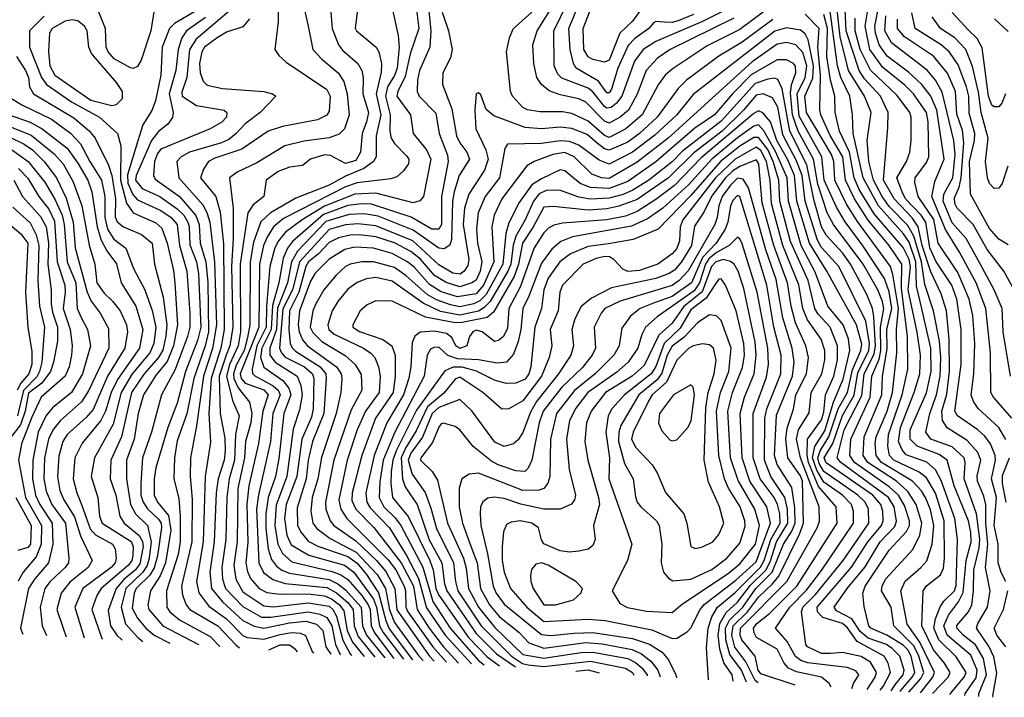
# Model space of a CAD drawing. Extents: x 501367 to 657802, y 482273 to 547541.
# Tile 259 of 656: x 593340 to 597558, y 483319 to 486223. Entities that reach past the tile are written whole.
import ezdxf

# ---------------------------------------------------------------- set-up
doc = ezdxf.new("R2010")
doc.units = 0

msp = doc.modelspace()

# ---------------------------------------------------------------- linework, layer by layer
at = {"layer": '0CON20XD'}
for points in [[(596226.8, 486245), (596161, 486219), (596135, 486211.8), (596102.2, 486212.2), (596065, 486215.4), (596055, 486210), (596034.7, 486185), (595975, 486142.2), (595947.2, 486112.8), (595901.8, 486015), (595875, 485925.5), (595865, 485909.1), (595855, 485909.7), (595819.8, 485959.8), (595723.8, 486015), (595712.1, 486035), (595697.7, 486095), (595692, 486185), (595803.8, 486455)], [(596025, 486300.2), (595965, 486216.2), (595911.6, 486165), (595865, 486049.8), (595845, 486040.9), (595795, 486052.4), (595775, 486063.7), (595756.2, 486095), (595753.8, 486185), (595858.1, 486455)], [(597590, 484515), (597511.6, 484605), (597501.2, 484625), (597498.8, 484795), (597479.5, 484985), (597437.3, 485095), (597366.9, 485226.9), (597306.3, 485323.7), (597248.4, 485465), (597260.2, 485529.8), (597301, 485625), (597268.7, 485835), (597243.6, 485895), (597204.9, 485944.9), (597148.5, 485998.5), (597056.2, 486066.2), (597022.1, 486115), (597005.9, 486165), (597003.5, 486195), (597040.2, 486385)], [(594447.4, 486355), (594446.6, 486213.4), (594433.3, 486095), (594449.2, 486069.2), (594481.3, 486041.3), (594655, 485923.3), (594669.2, 485895), (594665, 485831.2), (594655, 485813.3), (594615, 485793.3), (594465, 485765.9), (594404.3, 485745.7), (594291.4, 485668.6), (594175, 485629.5), (594148.5, 485615), (594127.5, 485582.5), (594114.2, 485545), (594179.8, 485465), (594198.3, 485398.3), (594212.2, 485262.2), (594216, 484895), (594200.9, 484815), (594160.5, 484685), (594149.3, 484535), (594157.3, 484412.7), (594134.3, 484265.7), (594125.1, 483985), (594097.8, 483815), (594106.7, 483766.7), (594149.4, 483709.4), (594225, 483654.9), (594295, 483583.9), (594314.9, 483574.9), (594385, 483568.2), (594455, 483588.7), (594505, 483596.1), (594543.2, 483593.2), (594564, 483584), (594592.3, 483515), (594600, 483509)], [(597389.7, 483326.4), (597390.2, 483335), (597437.9, 483402.1), (597442.7, 483435), (597415, 483499.6), (597351.8, 483551.8), (597313.8, 483585), (597299.3, 483625), (597319.3, 483670.7), (597362.4, 483727.6), (597381.9, 483768.1), (597394.5, 483905), (597416.7, 483985), (597414.6, 484025), (597405.1, 484075), (597343.7, 484225), (597313.5, 484335), (597279.9, 484359.9), (597185, 484396), (597155.4, 484425.4), (597155.5, 484465), (597225, 484623.3), (597245.5, 484715), (597243.4, 484815), (597198.2, 485015), (597181.8, 485081.8), (597179.8, 485185), (597150, 485270), (597127.1, 485305), (597019.2, 485425), (596953.1, 485545), (596911, 485735), (596908.3, 485815), (596896.4, 485895), (596857.9, 485975), (596843.3, 486025), (596800.2, 486345)], [(593916.2, 486265), (593901.9, 486175), (593860.5, 486049.5), (593845, 486023.1), (593825.4, 486014.6), (593815, 486017.1), (593745, 486055.7), (593719.3, 486085), (593710.8, 486105), (593706.9, 486185), (593674.5, 486265)], [(594095, 486261.2), (594003.2, 486206.8), (593981.1, 486185), (593949.8, 486105), (593944.8, 485985), (593921.6, 485875), (593906.4, 485833.6), (593866.8, 485773.2), (593845.6, 485704.4), (593801.7, 485558.3), (593802.9, 485522.9), (593823.9, 485473.9), (593845, 485450.5), (593945, 485404.9), (593988.4, 485375), (594013.8, 485345), (594023.9, 485255), (594056.2, 485145), (594068.1, 484965), (594068.2, 484905), (594058.5, 484865), (594005.5, 484724.5), (593947.2, 484615), (593904.8, 484455), (593865.5, 484345), (593858.5, 484235), (593858.7, 484185), (593868.4, 484155), (593887.4, 484127.4), (593935, 484082.6), (593945.5, 484065), (593947.5, 484047.4), (593930.7, 483925), (593916.1, 483873.9), (593897.7, 483842.3), (593839.3, 483785), (593829.9, 483765), (593821.5, 483701.5), (593845, 483658), (593880.4, 483615), (593915.3, 483585.3), (593983.5, 483550.9)], [(594255.1, 486274.9), (594095, 486140.3), (594067.2, 486095), (594055.9, 485975), (594035, 485912), (594036, 485895), (594096.9, 485855), (594215, 485835.7), (594227.1, 485825), (594225, 485805.7), (594205, 485784.6), (594155, 485755.4), (593945, 485668.1), (593930.6, 485649.4), (593917.6, 485615), (593913.3, 485555), (593919.7, 485539.7), (594025, 485465.2), (594094.4, 485384.4), (594109.2, 485345), (594113.4, 485265), (594136.8, 485185), (594146.3, 485096.3), (594148.3, 484885), (594134.9, 484825), (594085.1, 484685.1), (594055.9, 484534.1), (594015, 484417.8), (594003, 484345), (593999.5, 484255), (594021.4, 484171.4), (594027.6, 484095), (594027.6, 483985), (594018.5, 483931.5), (593968.9, 483775), (593970, 483705), (593983.1, 483685), (594025, 483650.5), (594155, 483579.6), (594197.4, 483537)], [(594560.3, 486265), (594575.3, 486195), (594595.9, 486095), (594633.5, 486053.5), (594704.8, 485994.8), (594728.4, 485958.4), (594742.3, 485905), (594751.1, 485815), (594730.7, 485755), (594708.1, 485731.9), (594665, 485716.9), (594556.8, 485703.2), (594475, 485683.2), (594355, 485610), (594270.8, 485569.2), (594237.9, 485545), (594254.3, 485415), (594254.9, 485285), (594247.3, 485165), (594252.2, 484905), (594239.7, 484825), (594224.9, 484785.1), (594194.4, 484695), (594198.3, 484535), (594219.2, 484429.2), (594220.5, 484375), (594216.1, 484335), (594189.5, 484255), (594181.7, 484195), (594173.2, 483985), (594153.6, 483855), (594161.5, 483785), (594208, 483728), (594295, 483647.6), (594344.1, 483624.1), (594385, 483614.7), (594495, 483638.1), (594565, 483645.7), (594611.8, 483631.8), (594638.3, 483605), (594650.6, 483535), (594672.5, 483504)], [(594671.2, 486271.2), (594678, 486185), (594705.2, 486115.2), (594722.7, 486092.7), (594788.1, 486035), (594805.2, 486005), (594811.2, 485975), (594810.5, 485905), (594834.8, 485825), (594825, 485785.5), (594806.5, 485735), (594799.2, 485655), (594780.1, 485619.9), (594735, 485607.3), (594671.8, 485641.8), (594645, 485644.4), (594585.7, 485625), (594551.9, 485598.1), (594495, 485591.7), (594446.9, 485573.1), (594396, 485535), (594386.2, 485465), (594340, 485430), (594316.7, 485395), (594284.9, 485175), (594285.8, 484885), (594276, 484825), (594238.4, 484745), (594225.7, 484695), (594250.8, 484590.8), (594279.6, 484525), (594264.2, 484445.8), (594260, 484335), (594236.6, 484255), (594226.5, 484175), (594223.4, 483995), (594205.4, 483875), (594208.6, 483825), (594222.1, 483785), (594295, 483708.2), (594375, 483663), (594415, 483662.1), (594575, 483685.3), (594625, 483675.9), (594655, 483661.4), (594677.7, 483625), (594692.9, 483545), (594711.3, 483505), (594714.6, 483501.1)], [(594786.9, 486265), (594781.2, 486221.2), (594777, 486187), (594782.3, 486175), (594867.5, 486105), (594878.8, 486085), (594890, 486035), (594887.7, 485997.7), (594866.6, 485905), (594886.5, 485815), (594867, 485725), (594866.5, 485635), (594855.3, 485615), (594814.2, 485585), (594735, 485552.5), (594665, 485513.8), (594522.3, 485457.7), (594414.9, 485395.1), (594373.1, 485356.9), (594340.7, 485269.3), (594326.4, 485185), (594326.1, 484915), (594315, 484861.6), (594300.7, 484805), (594267, 484743), (594255.4, 484705), (594257.6, 484685), (594275.1, 484645.1), (594323.9, 484583.9), (594334.7, 484535), (594329.7, 484495), (594307.1, 484415), (594302.9, 484345), (594274.4, 484214.4), (594271.5, 483985), (594257.2, 483885), (594265.1, 483825), (594295, 483770.7), (594385, 483710.8), (594427.4, 483707.4), (594575, 483724.1), (594665, 483709.7), (594682, 483695), (594696.9, 483666.9), (594723.5, 483563.5), (594755, 483505.5), (594761.7, 483497.8)], [(594937.3, 486265), (594961.4, 486155), (594965.5, 486105.5), (594957, 486015), (594945.6, 485984.4), (594915.1, 485934.9), (594906.5, 485895), (594927.6, 485815), (594925.1, 485745.1), (594931.4, 485715), (594945, 485691.9), (594998.4, 485638.4), (595007.2, 485625), (595005.3, 485605), (594984.5, 485575), (594955, 485550), (594929.1, 485540.9), (594785, 485523.9), (594735, 485507), (594469.5, 485370.5), (594427.7, 485335), (594399.4, 485290.6), (594384.4, 485255), (594367.5, 485175), (594364.9, 484905), (594284.3, 484705), (594289.1, 484685), (594305, 484665.1), (594385, 484636.5), (594404.9, 484615), (594381.6, 484545), (594362.6, 484407.4), (594321.4, 484225), (594313.3, 484146.7), (594316.6, 483983.4), (594309.2, 483895), (594315, 483857.8), (594328.1, 483828.1), (594365.8, 483785.8), (594398.7, 483768.7), (594455, 483760.5), (594575, 483762.6), (594645, 483753.6), (594675, 483741.6), (594710.4, 483715), (594729, 483689), (594743.3, 483605), (594765, 483555.5), (594815.4, 483494.1)], [(595040.1, 486265), (595049.3, 486185), (595013.3, 486076.7), (594990.6, 485979.4), (594959.3, 485915), (594955.2, 485895), (595014.1, 485815), (595025.9, 485735), (595082.5, 485665), (595101.2, 485625), (595070.3, 485465), (595053.7, 485446.3), (595025, 485437.7), (594865, 485479.6), (594775, 485476), (594645, 485424.6), (594549.8, 485365), (594477.8, 485312.2), (594447.8, 485275), (594432.4, 485245), (594411.6, 485165), (594396.6, 484993.4), (594395.1, 484905), (594355.2, 484825), (594335.4, 484725.4), (594337.2, 484707.2), (594346.4, 484696.4), (594425, 484654.4), (594447.2, 484635), (594455.6, 484615), (594424.4, 484535), (594414.4, 484415), (594362.8, 484187.2), (594354.5, 484125.5), (594363.8, 483895), (594383.7, 483853.7), (594424.5, 483824.5), (594477.2, 483807.2), (594655, 483789.2), (594696.4, 483766.4), (594745, 483726), (594768.3, 483695), (594772.3, 483625), (594789.5, 483579.5), (594860.9, 483490.9)], [(595091.2, 486275), (595101, 486175), (595096.9, 486105), (595053, 486005), (595044.4, 485965), (595042.8, 485915), (595050.8, 485895), (595122.7, 485822.7), (595136.4, 485735), (595172.8, 485642.8), (595175.2, 485615), (595147.6, 485465), (595147.4, 485345), (595135, 485325.2), (595105, 485325.5), (595016.5, 485376.5), (594847.2, 485432.8), (594804.6, 485434.6), (594745, 485426.5), (594641.6, 485388.4), (594508, 485272), (594486.7, 485243.3), (594468.3, 485201.7), (594450.2, 485095), (594422.4, 484997.6), (594417.1, 484895), (594376.4, 484815), (594371.5, 484775), (594385, 484733.3), (594467.1, 484677.1), (594493.3, 484643.3), (594502, 484615), (594470.8, 484535), (594449.4, 484340.6), (594435.4, 484265), (594404.5, 484175), (594394.5, 484105), (594394.4, 484044.4), (594404.7, 483954.7), (594419.2, 483909.2), (594440.6, 483880.6), (594463.2, 483863.2), (594495, 483850.9), (594665, 483823.4), (594702.3, 483805), (594735, 483780), (594802.7, 483705), (594808.1, 483625), (594826.1, 483585), (594904.1, 483487.9)], [(596536.2, 486263.8), (596425, 486181), (596285, 486111), (596135, 486010.8), (596105.9, 485985), (596075, 485944.6), (596006.6, 485815), (595937.1, 485755), (595865, 485718.6), (595845, 485726.6), (595775, 485788.2), (595705, 485820.8), (595665, 485828.8), (595568.2, 485828.2), (595515, 485836.2), (595495, 485847.3), (595450.4, 485895), (595442.1, 485915), (595425.3, 486085), (595437.6, 486145), (595453.3, 486183.3), (595534.3, 486255)], [(596399.6, 486230.4), (596127.3, 486095), (596071.8, 486058.2), (596024.1, 486005), (595985.3, 485904.7), (595947.5, 485835), (595912.8, 485805), (595865, 485779), (595845, 485788.1), (595765, 485869.4), (595735, 485884.4), (595655, 485901.1), (595608.7, 485918.7), (595574.8, 485944.8), (595555.7, 485975), (595542.3, 486035), (595538.8, 486115), (595557, 486175), (595623.3, 486283.3)], [(596351.3, 486258.7), (596265, 486215.1), (596065, 486129.8), (596011.2, 486095), (595974.1, 486045), (595919.6, 485895), (595897, 485865), (595873.8, 485846.2), (595855, 485844.2), (595845, 485851.4), (595795, 485914.2), (595775, 485930.3), (595662.1, 485972.1), (595645, 485989.2), (595629.3, 486025), (595627.8, 486175), (595687, 486295)], [(597449.8, 483322.7), (597449.7, 483335), (597482.4, 483415), (597468.9, 483485), (597435, 483543.3), (597381.7, 483585), (597354.4, 483615), (597355, 483626.8), (597404.8, 483685), (597419.3, 483715), (597426.9, 483775), (597427.5, 483865), (597450.5, 483959.5), (597453.3, 483996.7), (597439.6, 484105), (597386.7, 484255), (597390.5, 484325), (597386, 484345), (597335, 484391.9), (597244.1, 484425), (597221.5, 484455), (597239.1, 484535), (597268.5, 484615), (597283.8, 484695), (597286.4, 484775), (597280.2, 484845), (597255.5, 484975.5), (597218.4, 485088.4), (597203.3, 485185), (597170.1, 485295), (597145, 485340.4), (597065, 485423), (597034.5, 485465), (596998.1, 485535), (596978.5, 485615), (596970.1, 485705), (596987.4, 485825), (596958.9, 485895), (596891.1, 486005), (596855, 486150.4), (596841.5, 486265)], [(597510.9, 483318.9), (597509.5, 483325), (597526.9, 483423.1), (597513, 483493), (597492.8, 483535), (597439.8, 483615), (597444.5, 483635), (597486.6, 483705), (597497.8, 483775), (597478.1, 483875), (597487.6, 483975), (597478.6, 484065), (597478.7, 484145), (597470.8, 484180.8), (597444.2, 484245), (597441.7, 484268.3), (597457.7, 484335), (597445, 484368.6), (597399.7, 484419.7), (597313.4, 484473.4), (597292.9, 484505), (597290.6, 484545), (597311.7, 484618.3), (597324.1, 484715), (597322.4, 484852.4), (597310.8, 484975), (597287.8, 485047.8), (597243.2, 485143.2), (597206.6, 485255), (597189.7, 485335), (597163.3, 485373.3), (597085.8, 485455), (597041.3, 485535), (597058.7, 485761.3), (597061, 485825), (597027.5, 485895), (596959.4, 485969.4), (596935.9, 486005.9), (596881.1, 486175), (596877, 486265)], [(593445, 486238.9), (593381.9, 486175), (593381.5, 486105), (593432.8, 485975), (593454.9, 485944.9), (593561.2, 485871.2), (593681.6, 485805), (593759.2, 485735), (593772.3, 485682.3), (593771, 485535), (593796.7, 485436.7), (593825.3, 485395.3), (593922.7, 485352.7), (593949.2, 485329.2), (593971.4, 485265), (593998.2, 485148.2), (594004.1, 485095.9), (594015.8, 484915), (593999, 484825), (593971.1, 484758.9), (593925, 484700.6), (593870.3, 484615), (593847.3, 484535), (593830.3, 484425), (593797.5, 484335), (593797.7, 484255), (593814.3, 484145), (593835.5, 484105.5), (593886.8, 484055), (593902.6, 483985), (593894.8, 483915), (593885.5, 483884.5), (593867.5, 483855), (593794.5, 483785), (593774.6, 483705), (593793.3, 483633.3), (593845.6, 483575), (593867.3, 483558.2)], [(593734.8, 485855.2), (593755, 485859.8), (593780, 485885), (593780, 485915), (593755, 485954.1), (593647.6, 486077.6), (593636, 486105), (593629.2, 486175), (593617.6, 486195), (593588.3, 486218.3), (593565, 486222.5), (593535, 486216.9), (593478, 486185), (593467.1, 486165), (593463, 486087), (593469.3, 486025), (593490.6, 485985), (593645, 485877.6), (593734.8, 485855.2)], [(594135, 486233.1), (594054.1, 486175.9), (594034.7, 486145.3), (594018.3, 486095), (594009, 486005), (593979.7, 485905), (593996.7, 485825), (593993.6, 485803.6), (593974.8, 485775.2), (593935, 485743.8), (593904.1, 485705.9), (593838, 485555), (593835.4, 485535), (593865, 485499.7), (593939.7, 485465), (594015, 485412.6), (594043.1, 485385), (594059.9, 485355), (594066, 485335), (594068.6, 485258.6), (594096.8, 485185), (594105.9, 485135), (594115.6, 484905), (594101.7, 484848.3), (594050.5, 484715), (594015, 484580), (593973.6, 484475), (593922.2, 484302.2), (593915.8, 484255), (593916.4, 484185), (593930.7, 484155), (593977.6, 484097.6), (593986.7, 484035), (593964.9, 483895.1), (593941.1, 483838.9), (593900.4, 483775), (593889, 483715), (593893, 483695), (593952.6, 483625), (594105, 483545.8), (594107.6, 483543.2)], [(594323.6, 486226.4), (594295, 486193.2), (594225, 486170.4), (594185, 486145.9), (594131.9, 486105), (594119.6, 486085), (594110.3, 486035), (594112.4, 485995), (594125, 485960), (594142.4, 485942.4), (594208.1, 485928.1), (594385, 485915.4), (594423.3, 485905), (594436.7, 485895), (594370, 485825), (594305, 485777.1), (594267.6, 485735), (594235, 485709.8), (594203.8, 485695), (594067.7, 485655), (594032, 485635), (594012.4, 485615), (594021.2, 485545), (594125, 485427.7), (594143.1, 485393.1), (594153.7, 485355), (594174.4, 485184.4), (594182.9, 484915), (594166.4, 484813.6), (594126.7, 484695), (594097.6, 484482.4), (594071.2, 484345), (594070.5, 484265), (594078.8, 484168.8), (594076.5, 483985), (594033.5, 483795), (594036.6, 483756.6), (594052.2, 483715), (594069.2, 483695), (594188.5, 483625), (594265, 483543.8), (594281.9, 483531.1)], [(595149.1, 486255), (595176.2, 486175), (595193.3, 486095), (595185, 486060), (595153.2, 485995), (595151.2, 485945), (595191, 485841), (595211.3, 485725), (595225.2, 485695), (595255.8, 485655), (595267.1, 485625), (595222.1, 485555), (595200.7, 485485), (595194.4, 485445.6), (595189.2, 485280.8), (595183.3, 485256.7), (595158.3, 485241.7), (595135, 485243.4), (595025, 485321.5), (594875, 485381.6), (594815, 485391), (594751.5, 485388.5), (594651.5, 485358.5), (594529.6, 485230.4), (594503.8, 485185), (594487.2, 485095), (594443.6, 484986.4), (594439.8, 484895), (594410.7, 484815), (594411.2, 484785), (594434.7, 484754.7), (594529, 484695), (594544.3, 484655), (594550, 484615), (594539, 484551), (594511.7, 484468.3), (594484, 484265), (594438.1, 484141.9), (594432.9, 484055), (594445.3, 483975.3), (594465.1, 483935.1), (594505, 483900), (594678.5, 483858.5), (594715, 483844.1), (594745, 483823.2), (594805.5, 483755.5), (594833.3, 483715), (594841, 483695), (594845.5, 483625), (594860, 483595), (594942.4, 483485.3)], [(596565.9, 486224.1), (596435, 486127.5), (596335, 486067.1), (596196.4, 485963.6), (596161.6, 485928.4), (596070.5, 485805), (595995.6, 485735), (595945, 485698.6), (595865, 485663.5), (595845, 485669.1), (595813.4, 485693.4), (595770.7, 485730.7), (595705, 485756.4), (595655, 485762.5), (595575, 485755.2), (595505, 485761.5), (595371.7, 485811.7), (595337.9, 485837.9), (595315, 485900.8), (595305, 485909.4), (595295, 485905.6), (595289.6, 485835), (595294.7, 485755), (595337.5, 485665), (595346.7, 485625), (595331.1, 485578.9), (595263.9, 485476.1), (595245.8, 485415), (595240.4, 485345), (595263.6, 485195), (595260.3, 485169.7), (595244.5, 485145.5), (595227.4, 485132.6), (595195, 485137.2), (595135, 485173), (595024.4, 485275), (594865, 485339.9), (594788.1, 485348.1), (594735, 485344.4), (594665, 485323.4), (594539, 485185), (594510.3, 485069.8), (594467.3, 484982.7), (594452.8, 484815), (594460.9, 484795), (594477.3, 484777.3), (594560, 484735), (594593.9, 484705), (594599.6, 484685), (594596.5, 484555), (594589.7, 484520.3), (594548.5, 484425), (594526.5, 484265), (594507.6, 484212.4), (594480.9, 484145), (594474.2, 484085.8), (594484.3, 484014.3), (594502.6, 483972.6), (594578, 483928), (594731.9, 483885), (594771.7, 483855), (594855, 483739), (594869, 483705), (594881.6, 483625), (594896.7, 483596.6), (594983.9, 483482.4)], [(597250.2, 483335.1), (597317.7, 483405), (597326.6, 483425), (597302.7, 483465), (597255, 483522), (597204.3, 483625), (597210, 483775), (597225, 483797.3), (597285.5, 483844.5), (597297.5, 483872.5), (597302.6, 483915), (597301.1, 484075), (597263.2, 484193.2), (597225, 484259.8), (597193.5, 484283.5), (597084.4, 484335), (597066.9, 484355), (597058.9, 484395), (597062.6, 484445), (597120.8, 484615), (597144.3, 484725), (597143.8, 484865), (597117.3, 485072.7), (597118.7, 485175), (597065.4, 485255), (596974.4, 485364.4), (596916, 485455), (596877.5, 485535), (596866, 485635), (596812.9, 485727.1), (596772, 485815), (596768.2, 485835), (596770.6, 485985), (596759.8, 486105), (596765.7, 486185), (596705, 486246.3)], [(597325.9, 483330.4), (597327.4, 483335), (597385.8, 483405), (597394.5, 483425), (597352.5, 483492.5), (597277.2, 483565), (597256.9, 483615), (597262.9, 483655), (597283, 483707), (597299, 483731), (597344.3, 483775), (597351.7, 483798.3), (597357.8, 483995), (597347, 484085), (597287.5, 484247.5), (597263.9, 484293.9), (597226.8, 484326.8), (597138.1, 484358.1), (597120.1, 484380.1), (597105.1, 484415), (597113.1, 484475), (597172.8, 484625), (597195.9, 484705), (597199.1, 484785), (597184.4, 484884.4), (597146.8, 485065), (597155.9, 485165), (597151.2, 485195), (597125, 485247), (597001.4, 485391.4), (596936.1, 485496.1), (596914.9, 485545), (596895.6, 485655), (596852.6, 485745), (596833.8, 485825), (596832.5, 485895), (596814.1, 485964.1), (596797.3, 486065), (596800.3, 486185), (596785, 486245.2)], [(597564.8, 483815), (597544.2, 483854.1), (597532.6, 483895), (597532.4, 483975), (597515.6, 484055), (597524.2, 484175), (597503.5, 484255), (597521.2, 484335), (597519.8, 484355), (597499.2, 484405), (597475, 484438.9), (597445, 484466), (597358.2, 484525), (597346.7, 484545), (597374, 484745), (597374, 484895), (597354.3, 485025), (597333.9, 485085), (597265, 485188.7), (597238.6, 485245), (597221.8, 485355), (597202.4, 485385), (597135.1, 485455), (597120.5, 485485), (597097.7, 485545), (597139.3, 485615), (597153.3, 485655), (597159.8, 485705), (597159.5, 485805), (597153.3, 485825), (597098.8, 485898.8), (596985, 486007.4), (596940.6, 486095), (596919.8, 486175), (596919.6, 486230.4)], [(597564.4, 484424.4), (597534.9, 484474.9), (597446.4, 484556.4), (597426.6, 484586.6), (597416.9, 484615), (597427.8, 484705), (597431.9, 484835), (597423.7, 484955), (597407.6, 485025), (597359.2, 485139.2), (597275.5, 485265), (597256.2, 485366.2), (597189.4, 485465), (597174.8, 485525), (597176.5, 485545), (597225, 485610.7), (597234.4, 485635), (597231.7, 485785), (597225, 485825.8), (597168.6, 485905), (597132.3, 485942.3), (597038.4, 486018.4), (596981.6, 486095), (596962.1, 486195), (596971.7, 486255)], [(597585.6, 484695.6), (597553.4, 484885), (597548.5, 484985), (597515.6, 485065), (597455, 485177.1), (597394.9, 485284.9), (597335, 485352), (597297, 485445), (597299.1, 485475), (597337.2, 485545), (597348, 485645), (597342.1, 485705), (597292.1, 485912.1), (597263.8, 485963.8), (597227.2, 486007.2), (597075, 486124.4), (597045.8, 486175), (597050.7, 486239.3)], [(597609.5, 485049.5), (597556.3, 485145), (597485, 485237.9), (597425, 485344.7), (597355.8, 485415), (597346.7, 485435), (597345, 485459.4), (597365.1, 485504.9), (597373.4, 485545), (597385.1, 485695.1), (597378.9, 485748.9), (597355, 485818.6), (597349.2, 485915), (597315, 485993.6), (597255, 486067.3), (597130.3, 486150.3), (597101.3, 486185), (597100.7, 486225)], [(597575, 485258.4), (597535, 485283.1), (597495, 485328.1), (597413.5, 485475), (597408.6, 485615), (597431.1, 485705), (597432.4, 485735), (597407.5, 485822.5), (597406.1, 485895), (597397, 485935), (597360.3, 486030.3), (597323.8, 486083.8), (597288.1, 486115), (597176.2, 486186.1), (597162.7, 486252.7)], [(597573.6, 485595), (597548.8, 485521.2), (597535, 485501.2), (597515, 485500), (597495, 485520.8), (597486.2, 485545), (597478.2, 485615), (597489.5, 485715), (597458.9, 485825), (597447.8, 485912.2), (597422.1, 486022.1), (597393, 486095), (597346.6, 486145), (597285.3, 486185), (597248.9, 486235)], [(597563.5, 485905), (597548.4, 485865), (597535, 485850.4), (597515, 485849.2), (597505, 485856.2), (597490.7, 485895), (597462.8, 486102.8), (597442.5, 486142.5), (597405, 486178.8), (597334.6, 486254.6)], [(597575, 486172), (597516.5, 486226.5)], [(597199.1, 483338.2), (597251.5, 483405), (597259, 483425), (597196.9, 483555), (597142.6, 483632.6), (597114.5, 483775.5), (597133.9, 483816.1), (597201.4, 483875), (597225.7, 483904.3), (597249.1, 483975), (597256.3, 484055), (597241.8, 484121.8), (597222.6, 484172.6), (597203.5, 484203.5), (597165.4, 484245.4), (597031.9, 484325), (597009.3, 484355), (597005.4, 484405), (597009.6, 484435), (597056.2, 484545), (597079.7, 484625), (597098.2, 484795), (597096, 484895), (597104.4, 484985), (597081.2, 485131.2), (597070.6, 485165), (596928.7, 485358.7), (596882.6, 485432.6), (596832.8, 485535), (596828.5, 485615), (596817.4, 485645), (596710.5, 485825), (596704.2, 485895), (596737.5, 485972.5), (596740.1, 486025), (596717.3, 486137.3), (596705, 486162.3), (596685, 486177.9), (596625, 486187.8), (596575, 486174.5), (596225, 485902.2), (596155.9, 485815), (596061.2, 485728.8), (595965, 485655.7), (595865, 485604.2), (595821.8, 485621.8), (595735.5, 485685.5), (595695, 485700.8), (595655, 485704.4), (595575, 485691.9), (595429.7, 485690.3), (595418.6, 485671.4), (595396, 485545), (595333.3, 485465), (595304.2, 485395), (595296.3, 485325), (595301.5, 485265), (595319.5, 485185), (595312, 485145), (595295, 485106.7), (595277.1, 485095), (595225, 485078.7), (595166.3, 485096.3), (595117.3, 485127.3), (595056.2, 485196.2), (595015, 485230), (594945, 485266.2), (594865, 485293), (594795, 485301.2), (594755, 485299.3), (594705, 485287.8), (594665, 485268.8), (594620.3, 485219.7), (594577.7, 485185), (594565.5, 485165), (594535.1, 485054.9), (594495.3, 484975), (594492.4, 484895), (594498.6, 484835), (594506.5, 484816.5), (594521.8, 484801.8), (594627.7, 484735), (594650.6, 484705), (594653.2, 484685), (594643.3, 484535), (594594.6, 484415), (594576.3, 484335), (594567.2, 484255), (594529, 484131), (594530.6, 484055), (594545.1, 484025.1), (594575, 483987.5), (594616.5, 483966.5), (594745, 483922.5), (594785, 483893.7), (594825.2, 483845.2), (594877.1, 483767.1), (594908.1, 483648.1), (594923.1, 483613.1), (595022.9, 483479.7)], [(597148.6, 483341.4), (597200.8, 483399.2), (597213.1, 483425), (597191.9, 483495), (597170, 483540), (597084.5, 483625), (597074, 483705), (597032.8, 483775), (597034.8, 483795), (597050, 483825), (597166.9, 483953.1), (597196.3, 484013.7), (597205.6, 484065), (597180.5, 484145), (597145, 484201.2), (597096.5, 484245), (596974.3, 484325), (596953.1, 484355), (596958.3, 484435), (597033.3, 484615), (597036.7, 484695), (597056.8, 484813.2), (597054.9, 484895.1), (597076.7, 484985), (597065, 485057.2), (597045, 485114.2), (596953.1, 485253.1), (596876.7, 485356.7), (596840, 485420), (596786.8, 485535), (596776.4, 485635), (596679.7, 485809.7), (596670.5, 485905), (596705.6, 485975), (596712, 486025), (596695, 486082.7), (596665, 486115.2), (596625, 486125.2), (596585, 486118.3), (596477.7, 486042.3), (596118.5, 485715), (595985, 485612), (595865, 485542.7), (595832.2, 485545), (595791.1, 485561.1), (595715, 485635.8), (595675, 485653.8), (595624, 485646), (595543.9, 485616.1), (595512.9, 485597.1), (595406, 485455), (595371.9, 485385), (595363, 485335), (595371.1, 485185), (595327.4, 485085), (595295, 485048.3), (595215, 485034.7), (595145, 485056.9), (595095, 485088.8), (595031, 485161), (595001.6, 485185), (594935, 485220.4), (594855, 485244.5), (594775, 485248.3), (594732.4, 485237.6), (594665, 485197), (594605, 485136.3), (594585, 485102.7), (594538.6, 484975), (594532.8, 484915), (594536.4, 484885), (594551.6, 484851.6), (594572.5, 484825), (594696.4, 484735), (594717.5, 484705), (594720.5, 484685), (594716, 484625), (594696, 484535), (594633, 484347), (594616.4, 484255), (594592.2, 484175), (594587.1, 484117.1), (594596, 484065), (594612.7, 484042.7), (594670.3, 484000.3), (594780.9, 483940.9), (594871.4, 483845), (594907, 483785), (594923.4, 483693.4), (594945, 483640.2), (595048.8, 483498.8), (595068.1, 483476.5)], [(593325.4, 486065.4), (593365, 486005.4), (593376.6, 485975), (593381.4, 485935), (593398.2, 485905), (593572.1, 485802.1), (593637.3, 485747.3), (593662.4, 485715), (593720.2, 485600.2), (593735, 485555.5), (593749.9, 485455), (593748.8, 485378.8), (593756.6, 485356.6), (593784.6, 485335), (593862, 485302), (593906.5, 485265), (593917.2, 485175), (593953.7, 485033.7), (593969.4, 484915), (593966.1, 484866.1), (593952.5, 484807.5), (593934.6, 484775), (593872.8, 484705), (593818, 484625), (593775.7, 484435), (593730, 484335), (593726.8, 484255), (593751.6, 484185), (593768.5, 484095), (593787, 484065), (593851.9, 484011.9), (593866.4, 483986.5), (593868.4, 483965), (593855, 483891.5), (593835.9, 483865), (593785.7, 483824.3), (593753, 483785), (593718.6, 483691.4), (593728.8, 483625), (593756, 483585), (593779.3, 483563.7)], [(597111.5, 483343.7), (597113.1, 483346.9), (597164, 483405), (597174.5, 483425), (597158.8, 483495), (597145, 483521.9), (597125, 483542), (597055, 483585.4), (596987.1, 483615), (596978.1, 483625), (596958, 483708), (596952.6, 483765), (596962.7, 483795), (597065, 483949.7), (597139.7, 484030.3), (597152.3, 484055), (597151.9, 484075), (597131.3, 484141.3), (597104.9, 484185), (597065, 484220.8), (596916.3, 484325), (596896.2, 484355), (596901, 484425), (596983.8, 484605), (596990.8, 484695), (597003.3, 484725), (597021.6, 484768.4), (597029.2, 484805), (597028.5, 484905), (597041.5, 484985), (597035.8, 485015), (597016, 485066), (596953.5, 485175), (596826.1, 485345), (596799.6, 485395), (596758.8, 485518.8), (596740.9, 485625), (596674.5, 485745), (596650.8, 485815), (596641.6, 485908.4), (596646.6, 485943.4), (596665.7, 485995), (596663.6, 486023.6), (596654.7, 486035), (596625, 486051.3), (596585, 486051.5), (596473.7, 485986.3), (596393.1, 485905), (596316.2, 485815), (596231.8, 485758.2), (596065, 485613.5), (595945, 485529), (595865, 485500), (595785, 485504.4), (595741.2, 485521.2), (595675, 485574.7), (595655, 485579.7), (595575, 485541.7), (595534.5, 485515.5), (595479.6, 485440.4), (595435, 485352.1), (595422.9, 485307.1), (595410, 485175), (595338.4, 485045), (595311.7, 485018.3), (595285, 485005.3), (595225, 484992.7), (595185, 485000.6), (595125, 485022.8), (595085.9, 485045), (594995, 485124.8), (594945, 485160.5), (594855, 485184.8), (594805, 485184.8), (594755, 485175.2), (594735, 485164.8), (594695, 485128.1), (594642.2, 485065), (594607.8, 485005), (594595.6, 484975), (594583.9, 484905), (594595, 484882.6), (594634.1, 484844.1), (594733.7, 484783.7), (594776.3, 484745), (594802.3, 484702.3), (594805.2, 484635), (594759.5, 484550.5), (594685.1, 484334.9), (594649.3, 484155), (594651.9, 484125), (594670, 484075), (594686.1, 484055), (594779.3, 483989.3), (594868.3, 483905), (594908.5, 483858.5), (594946.6, 483785), (594955, 483694), (595095, 483495.9), (595115.9, 483473.2)], [(597073.9, 483346), (597093.2, 483376.8), (597125.1, 483415), (597129.9, 483435), (597110.6, 483495), (597078.3, 483528.3), (597053.3, 483545), (596975, 483572.5), (596940.7, 483600.7), (596905, 483654.9), (596839.9, 483689.9), (596829.4, 483705), (596884.8, 483785), (596962.1, 483877.9), (597027, 483985), (597089, 484051), (597096, 484074), (597086.1, 484135), (597062.2, 484175), (596857.6, 484325), (596841.5, 484345), (596872.8, 484465), (596947.6, 484612.4), (596958.5, 484705), (597000.6, 484789.4), (597006.3, 484825), (596999.1, 484949.1), (596992.9, 484985), (596969.1, 485045), (596899.7, 485175), (596865, 485224.1), (596795, 485299.6), (596775, 485335.8), (596741.9, 485451.9), (596711.6, 485601.6), (596638.9, 485745), (596606.4, 485926.4), (596587.5, 485967.5), (596575, 485972.3), (596545, 485968), (596490.3, 485949.7), (596345, 485788.1), (596180.2, 485659.8), (596135, 485614.1), (596034.8, 485535.2), (595967.1, 485492.9), (595925, 485474), (595865, 485458.7), (595785, 485453.7), (595735, 485462.6), (595652.1, 485492.1), (595595, 485490.7), (595565, 485476.9), (595540.4, 485445), (595504.9, 485365.1), (595465, 485294.7), (595453.5, 485256.5), (595444, 485176), (595431.5, 485145), (595354.8, 485015.2), (595330.4, 484989.6), (595305.6, 484974.4), (595225, 484956.6), (595143.2, 484973.2), (595068.5, 485008.5), (594965, 485081.7), (594935, 485102.2), (594865, 485117.8), (594825, 485112.8), (594785, 485096.7), (594745, 485068.8), (594702.2, 485015), (594678.8, 484975), (594659.8, 484915), (594664, 484895), (594687.4, 484875), (594812.3, 484815), (594843.7, 484793.7), (594861, 484775), (594877.5, 484735), (594883.9, 484695), (594880.3, 484625), (594820.8, 484545), (594785.1, 484464.9), (594742.3, 484335), (594706.5, 484165), (594715.1, 484125.1), (594741.3, 484085), (594918.8, 483908.8), (594950.9, 483865), (594986.6, 483795), (594992.7, 483775), (594994.5, 483705), (595003.3, 483685), (595109.1, 483535), (595168.7, 483469.5)], [(593293.1, 485893.1), (593348.9, 485858.9), (593476.4, 485796.4), (593557.1, 485737.1), (593600.8, 485690.8), (593639.5, 485615), (593690, 485535), (593703.7, 485465), (593704.9, 485375), (593715.7, 485325), (593742.8, 485282.8), (593794.5, 485244.5), (593826.5, 485156.5), (593875.9, 485065), (593906.7, 484976.7), (593922.5, 484905), (593914.9, 484835), (593896.5, 484795), (593821.7, 484705), (593774.8, 484625.2), (593740.3, 484489.7), (593659.6, 484345), (593646, 484265), (593673.9, 484175), (593682.2, 484095), (593692.4, 484065), (593817.2, 483987.2), (593826, 483966), (593823.9, 483926.1), (593819.9, 483905), (593806, 483885), (593688.9, 483785), (593670.5, 483755), (593648.8, 483695), (593691.7, 483571.7), (593694.9, 483568.9)], [(597027, 483348.9), (597038.9, 483365), (597071.1, 483425), (597060.5, 483465), (597043.9, 483495), (596927.6, 483557.6), (596886.7, 483616.7), (596865, 483635.7), (596780.8, 483660.8), (596758, 483685), (596757, 483705), (596903.8, 483876.2), (596973.5, 483985), (597031.6, 484055), (597039, 484075), (597037.7, 484115), (597029.1, 484145), (596994.6, 484185), (596795, 484324), (596786, 484345), (596823.2, 484406.8), (596865, 484526.2), (596915.4, 484614.6), (596930.9, 484709.1), (596978.1, 484805), (596981, 484835), (596965, 484931.3), (596848.9, 485165), (596775, 485246.8), (596758.2, 485278.2), (596705.5, 485445), (596692.9, 485555), (596668.2, 485618.2), (596609.1, 485729.1), (596587.7, 485847.7), (596565, 485888.8), (596524.8, 485904.8), (596495, 485899.5), (596440.4, 485835), (596349.4, 485745), (596228, 485652), (596119, 485545), (595985, 485453.1), (595906.6, 485423.4), (595855, 485412.8), (595775, 485407.2), (595625, 485423.2), (595585, 485420.2), (595538, 485332), (595494.1, 485265), (595476.6, 485175), (595458.1, 485121.9), (595370, 484970), (595343.2, 484946.8), (595235.1, 484924.9), (595205, 484924.1), (595078.8, 484948.8), (594935, 485016.9), (594865, 485018.2), (594829, 485001), (594798.5, 484975), (594766.9, 484915), (594766.8, 484905), (594795, 484886.1), (594895, 484852.4), (594933.4, 484825), (594948.4, 484785), (594948.6, 484695), (594939.1, 484625), (594864.6, 484515), (594805.3, 484354.7), (594763.8, 484195), (594763.1, 484163.1), (594779.5, 484125), (594856.4, 484046.4), (594974.5, 483895), (595027.3, 483795), (595042.1, 483695), (595094.6, 483615.4), (595156.1, 483535), (595219.9, 483466)], [(593295, 485816.1), (593383.8, 485783.8), (593435.8, 485755.8), (593542.9, 485672.9), (593588.2, 485608.2), (593631.5, 485535), (593649.3, 485485), (593671.4, 485335), (593688.6, 485278.6), (593713, 485233), (593755, 485176.8), (593774.3, 485095), (593836.6, 484995), (593867.2, 484895), (593852.7, 484815), (593759.3, 484680.7), (593731.7, 484625), (593707, 484545), (593687.6, 484505), (593607.5, 484407.5), (593575.6, 484345), (593568.6, 484255), (593584.1, 484195), (593604.9, 484144.9), (593640.9, 484040.9), (593665, 484014.8), (593737.6, 483975), (593748, 483955), (593753.6, 483915), (593748.5, 483895), (593731.6, 483875), (593610.6, 483785), (593575.3, 483705.3), (593616.5, 483573.8)], [(596970.2, 483352.4), (597005.1, 483405), (597010.4, 483425), (596985, 483469.6), (596945, 483493.5), (596865, 483511.2), (596813.5, 483506.5), (596775, 483506.1), (596715.6, 483535), (596707.3, 483545), (596689.4, 483685), (596695.8, 483705), (596749.7, 483760.3), (596868.4, 483905), (596977.7, 484065), (596976.1, 484125), (596961.6, 484155), (596930.8, 484185), (596785, 484287.4), (596765, 484320.4), (596759.3, 484345), (596769.1, 484375), (596806.2, 484435), (596847.2, 484555), (596886, 484625), (596907.8, 484722.2), (596944.3, 484805), (596947.6, 484832.4), (596925.4, 484915.4), (596798.2, 485145), (596723.6, 485265), (596668.8, 485445), (596659.1, 485555), (596629.1, 485625), (596584.1, 485705), (596555.9, 485785.9), (596524, 485824), (596505, 485832.3), (596485, 485821.3), (596259.1, 485630.9), (596145, 485512.8), (596065, 485452.3), (595985, 485401.6), (595935, 485381.6), (595855, 485365.8), (595665, 485351.1), (595628.1, 485341.9), (595605, 485329.2), (595585, 485310), (595544.4, 485245.6), (595483.7, 485076.3), (595434.9, 484985), (595429.5, 484900.5), (595413.2, 484865), (595391.3, 484848.7), (595374.1, 484844.1), (595320.6, 484885), (595295, 484891.8), (595281.1, 484885), (595266.9, 484865), (595255.6, 484825), (595225, 484813.9), (595208.1, 484825), (595191.3, 484861.3), (595168.4, 484878.4), (595115, 484888.8), (595055.7, 484884.3), (595032.8, 484867.3), (595020.6, 484839.4), (595015.8, 484735), (595006.4, 484686.4), (594983.7, 484615), (594912.3, 484495), (594857.7, 484355), (594823.1, 484195), (594827.6, 484155), (594841.2, 484131.2), (594924.8, 484045), (594997.1, 483927.1), (595048.5, 483828.5), (595082.3, 483702.3), (595162.1, 483585), (595274.8, 483462.2)], [(593238.9, 485788.9), (593388.5, 485728.5), (593487.7, 485647.7), (593526.2, 485605), (593568.5, 485528.5), (593606.1, 485425), (593636.7, 485256.6), (593662.1, 485175), (593670.7, 485095), (593701, 485051), (593737.5, 485017.5), (593770.4, 484975), (593797.5, 484915), (593801.7, 484885), (593789.5, 484815), (593716.4, 484695), (593655, 484552.9), (593625, 484518.4), (593542.7, 484445), (593524.8, 484415), (593507.1, 484352.9), (593501.1, 484265), (593511.8, 484205), (593528.8, 484165), (593575, 484092.5), (593600.6, 484010.6), (593650.5, 483905), (593633.3, 483875), (593555, 483812.7), (593516.9, 483765), (593498.9, 483695), (593526, 483615), (593539, 483578.6)], [(596904.4, 483356.5), (596912.2, 483377.8), (596935.3, 483415), (596922.5, 483432.5), (596885, 483447), (596717.1, 483467.1), (596686.5, 483476.5), (596664.1, 483494.1), (596627.9, 483558), (596577.6, 483615), (596639.2, 483705), (596711.4, 483778.6), (596775, 483862.4), (596912.1, 484065), (596912.7, 484115), (596903.8, 484145), (596864.5, 484185), (596785, 484241.3), (596755, 484292.1), (596737, 484345), (596746.4, 484393.6), (596788.9, 484461.1), (596826.4, 484583.6), (596867.9, 484682.1), (596897.1, 484805), (596890.5, 484855), (596867.5, 484915), (596802.3, 484995), (596748.5, 485141.5), (596687.5, 485255), (596633.7, 485445), (596627.4, 485545), (596578.3, 485658.3), (596527.5, 485747.5), (596505, 485772.1), (596485, 485767.2), (596415, 485716.4), (596304.5, 485625.5), (596204.5, 485515.5), (596095, 485416.1), (596029.9, 485370.1), (595961.6, 485338.4), (595707.9, 485292.1), (595657.8, 485272.2), (595620.1, 485239.9), (595575, 485179.4), (595521.7, 485038.3), (595494.8, 484985), (595487.5, 484895), (595475.4, 484844.6), (595455, 484790), (595425, 484755.3), (595385, 484751.3), (595305, 484765.1), (595215, 484769.6), (595174.5, 484784.5), (595135, 484819.4), (595115, 484818.9), (595099.1, 484810.9), (595086, 484785), (595072.9, 484695), (594947, 484455), (594897.3, 484335), (594882.8, 484242.8), (594880, 484175), (594899.8, 484135), (594948.2, 484088.2), (594972.4, 484055), (595066.7, 483876.7), (595110.3, 483730.3), (595184.4, 483615), (595305, 483477.2), (595329.5, 483458.4)], [(593295, 485721.1), (593359.4, 485689.4), (593394.5, 485665), (593444.1, 485615), (593497, 485545), (593538.5, 485458.5), (593569.3, 485355), (593577.9, 485245), (593628.8, 485055), (593646.3, 485016.3), (593684.7, 484965), (593720.2, 484900.2), (593720.8, 484815), (593635, 484632.2), (593604.4, 484585), (593514.7, 484505.3), (593483.2, 484466.8), (593462.9, 484425), (593446.4, 484345), (593443.7, 484255), (593452.5, 484202.5), (593477.8, 484145), (593535.4, 484065), (593549.8, 483915), (593548, 483895), (593534.3, 483875), (593469.8, 483815), (593446.6, 483785), (593427.9, 483705), (593435.2, 483625), (593453.9, 483584)], [(596816.2, 483362), (596808, 483378), (596775, 483404.7), (596668, 483428), (596633.3, 483443.3), (596615.4, 483465.4), (596585.6, 483525), (596497, 483575), (596485.9, 483595), (596483.4, 483615), (596497.7, 483635), (596552.2, 483677.8), (596668.9, 483795), (596842.8, 484065), (596837.4, 484135), (596762.1, 484222.1), (596719.2, 484325), (596713.4, 484356.6), (596715.1, 484425), (596775, 484508.9), (596785, 484540.5), (596792.8, 484615), (596827.8, 484695), (596843.6, 484765), (596843.4, 484825), (596811.7, 484905), (596760.7, 484960.7), (596746.7, 484985), (596717.8, 485105), (596642.7, 485272.7), (596596.8, 485445), (596592.6, 485535), (596568.4, 485615), (596545, 485667.1), (596505, 485718.9), (596485, 485718.1), (596425, 485681.4), (596342.4, 485615), (596215, 485469.7), (596074.9, 485325.1), (595968.6, 485281.4), (595863, 485263), (595775, 485251.5), (595700.3, 485219.7), (595654, 485185), (595604.1, 485115), (595585.5, 485065), (595575.6, 484985), (595546.8, 484905), (595529.1, 484735), (595520.6, 484705), (595505, 484682.2), (595465, 484665.2), (595425, 484663.7), (595376.9, 484676.9), (595297, 484717), (595235, 484734.5), (595196.7, 484733.3), (595161.2, 484718.8), (595040.3, 484549.7), (594952.1, 484375), (594938.7, 484335), (594931.9, 484285), (594929.8, 484235), (594936.6, 484175), (595004.1, 484094.1), (595097.2, 483905), (595111.1, 483865), (595123, 483785), (595135, 483757), (595262.4, 483575), (595342.1, 483492.1), (595395.8, 483453.8)], [(593305, 485666.7), (593376, 485616), (593446.8, 485526.8), (593491.5, 485451.5), (593521, 485385), (593529.8, 485345), (593543.1, 485185), (593579.6, 485095), (593585.6, 484985), (593602.6, 484947.4)], [(596662.9, 483371.4), (596515, 483420), (596504.1, 483435), (596490.8, 483495), (596434.3, 483565), (596426.2, 483585), (596428.3, 483615), (596627.1, 483815), (596756.6, 484045), (596765.8, 484074.2), (596764.5, 484135), (596684.7, 484345), (596667.8, 484425), (596676.5, 484465), (596722, 484538), (596730.2, 484625), (596776.6, 484705), (596788.7, 484765), (596789.3, 484805), (596773.6, 484853.6), (596715, 484937.4), (596694.6, 484985.4), (596677.4, 485087.4), (596609.1, 485255), (596561.1, 485435), (596554.7, 485535.3), (596539.4, 485615), (596515, 485662.3), (596495, 485676.2), (596405, 485624.9), (596321.5, 485545), (596181.4, 485365), (596169.4, 485335), (596166.9, 485275), (596155, 485243), (596135, 485220), (596073.2, 485175), (595995, 485147.8), (595945, 485144.5), (595924.2, 485154.2), (595886, 485196), (595867.4, 485207.4), (595845, 485208.6), (595809.8, 485200.2), (595753.3, 485175), (595664.8, 485085), (595654, 485055), (595646.7, 484975), (595613, 484895), (595619, 484825), (595608.7, 484775), (595575.2, 484695), (595495, 484590), (595435, 484555.4), (595405, 484554.6), (595324.7, 484625), (595225, 484691.5), (595205, 484683), (595157.1, 484622.9), (595086.7, 484563.4), (595038.5, 484461.5), (594992.6, 484387.4), (594973.7, 484345), (594979.1, 484255), (594991.7, 484221.7), (595011.7, 484191.7), (595043.1, 484145), (595094.6, 483994.6), (595148.3, 483895), (595159.6, 483805), (595169.5, 483775), (595295, 483592), (595382.6, 483505), (595463.8, 483449)], [(593335, 485584.8), (593375, 485544.3), (593421.4, 485465), (593465, 485410.6), (593489, 485359), (593500.6, 485185), (593532.8, 485085), (593534.9, 485055), (593526.2, 484985), (593555.5, 484895), (593564.5, 484825), (593562.2, 484785), (593551.6, 484735), (593535, 484695.9), (593432.2, 484605), (593390.9, 484519.1), (593347, 484405), (593334.8, 484335), (593364.7, 484175), (593432.5, 484055), (593431.5, 483975), (593409.6, 483920.4), (593354.9, 483855.1), (593333, 483817)], [(596504.4, 483381.3), (596490.3, 483390.3), (596450.3, 483470.3), (596404.2, 483534.2), (596391.4, 483585), (596397.2, 483625), (596457.6, 483685), (596505, 483748.6), (596565.2, 483804.8), (596591.8, 483838.2), (596681.4, 484018.6), (596697.9, 484065), (596693.1, 484245), (596685, 484268.4), (596631, 484345), (596622.6, 484425), (596627.4, 484472.6), (596655.4, 484554.6), (596665.6, 484615.6), (596710.3, 484705), (596719.2, 484775), (596708.5, 484825), (596663.3, 484923.3), (596645.7, 484995.7), (596629.8, 485095), (596570.5, 485255), (596521.2, 485438.8), (596506.4, 485605), (596495, 485622), (596425, 485594.2), (596395.1, 485574.9), (596363.1, 485545), (596305, 485467.6), (596271.2, 485398.8), (596231.6, 485338.4), (596218.2, 485255), (596174.6, 485185), (596145, 485149.8), (596122, 485135), (596065.9, 485114.1), (595875, 485073.3), (595790.3, 485029.7), (595745.7, 484994.3), (595718.4, 484941.6), (595705.2, 484895), (595712.2, 484825), (595701.1, 484785), (595648, 484705), (595553.3, 484586.7), (595528.3, 484541.7), (595495, 484454.5), (595475, 484422.7), (595455.5, 484405), (595415, 484394.2), (595375, 484411.9), (595276.7, 484546.7), (595225, 484595.3), (595135, 484561.5), (595106.9, 484535), (595066, 484434), (595015, 484365.8), (595003.7, 484335), (595020.9, 484275), (595077, 484197), (595100.9, 484129.1), (595125, 484042.2), (595197.9, 483895), (595206.6, 483815), (595217.3, 483775), (595316.4, 483625), (595447.2, 483495), (595494.2, 483464.2), (595517.8, 483457.8), (595585, 483450.7), (595785, 483473.9), (595935, 483444), (595965.2, 483425), (595970.8, 483414.3)], [(596453.4, 483384.4), (596432.1, 483435), (596382, 483502), (596364.5, 483565), (596364.2, 483615.8), (596380.8, 483649.2), (596437.6, 483705), (596493.6, 483785), (596563.8, 483855), (596611.8, 483975), (596648.4, 484031.6), (596661.7, 484065), (596661.4, 484131.4), (596648.5, 484218.5), (596585, 484317.3), (596573.5, 484355), (596582, 484528), (596651.2, 484695), (596657.8, 484755), (596650, 484815), (596609.3, 484945), (596580.2, 485109.8), (596536.7, 485236.7), (596462.5, 485502.5), (596439.6, 485539.6), (596415, 485544.3), (596385, 485514.5), (596349.3, 485465), (596334.7, 485425.3), (596328.7, 485375), (596318.1, 485345), (596203.7, 485146.3), (596164.9, 485105.1), (596135, 485084.1), (595912.9, 485017), (595847.1, 484985), (595830.8, 484965), (595801.2, 484905), (595806.7, 484815), (595792.2, 484785), (595749.3, 484730.7), (595662.5, 484647.5), (595582.3, 484545), (595564.7, 484495.3), (595534, 484335), (595518.5, 484301.5), (595503.8, 484286.2), (595465, 484289.2), (595389.1, 484315), (595360.6, 484330.6), (595283.2, 484393.2), (595225, 484465.4), (595205, 484480), (595155, 484494.5), (595145, 484491.2), (595135, 484477.3), (595108.5, 484411.5), (595058.8, 484345), (595057.4, 484335), (595106.5, 484286.5), (595129.7, 484249.7), (595173.3, 484065), (595241.2, 483915), (595252.7, 483872.7), (595262.4, 483785), (595305.7, 483705), (595375, 483617.9), (595495, 483502.6), (595585, 483486.4), (595745, 483510.4), (595795, 483512.1), (595945, 483484.9), (595978.2, 483468.2), (596005.7, 483445.7), (596027.8, 483415), (596028.5, 483410.7)], [(593314.8, 485535), (593352.3, 485465), (593429, 485379), (593453.5, 485335), (593462.4, 485265), (593460.4, 485175), (593474.8, 485065.2), (593474.7, 485004.7), (593480, 484970), (593502.1, 484905), (593500.9, 484845), (593484.8, 484754.8), (593471, 484715), (593434.5, 484665.5), (593377.9, 484622.1), (593362.5, 484545), (593342.8, 484487.2), (593292.6, 484422.6)], [(596396.8, 483387.9), (596392.9, 483415), (596357.2, 483467.2), (596339.1, 483525), (596331.9, 483585), (596339.2, 483635), (596367, 483683), (596415, 483726.6), (596470.8, 483799.3), (596537.6, 483865), (596556.6, 483903.4), (596582, 483985), (596630.8, 484065), (596629.4, 484125), (596618.2, 484175), (596558.1, 484265), (596530.5, 484335), (596532, 484515), (596540.2, 484555), (596601.1, 484705), (596602.7, 484785), (596570.3, 484905), (596541.1, 485085), (596425, 485465.7), (596415, 485469.6), (596395, 485448.7), (596384.6, 485425), (596374.1, 485355), (596362.9, 485325), (596323.2, 485265), (596265.9, 485204.1), (596217.9, 485095), (596135, 485036.9), (596061.7, 485011.7), (595998.7, 484985), (595956.8, 484953.2), (595919.3, 484900.7), (595908.3, 484825), (595885.2, 484785), (595806, 484705), (595716.5, 484633.5), (595639.2, 484535), (595614.5, 484425), (595611.5, 484265), (595602.6, 484237.4), (595585.5, 484214.5), (595563.9, 484206.1), (595495, 484205.1), (595305, 484279.1), (595265.2, 484274.8), (595234.1, 484255.9), (595222.8, 484215), (595222.6, 484135), (595237.4, 484065), (595273.1, 483966.9), (595300.3, 483895), (595314, 483785), (595352.7, 483715), (595395, 483663.2), (595478, 483598), (595521.8, 483551.8), (595585, 483529.8), (595765, 483553.6), (595835, 483548.4), (595963.7, 483523.7), (596003.4, 483505), (596044.3, 483474.3), (596074.5, 483435), (596084.3, 483407.3)], [(593309.9, 485419.9), (593385, 485352.6), (593410.5, 485300.5), (593421.4, 485255), (593417.5, 485105), (593424.4, 484995), (593445.4, 484905.4), (593434.3, 484755), (593424.9, 484715), (593412.7, 484692.7), (593355.7, 484634.3), (593330.4, 484525)], [(593261.7, 485375), (593344.3, 485305), (593374.5, 485265), (593364.9, 485055), (593374.5, 484905), (593391.7, 484801.7), (593391.6, 484745), (593379.2, 484705), (593345, 484665), (593329.1, 484635)], [(596290.4, 483394.5), (596282, 483532), (596289.1, 483615), (596305.9, 483664.1), (596329.7, 483705), (596405, 483767.7), (596513.6, 483876.4), (596529.7, 483905), (596558.4, 483995), (596597.7, 484065), (596596.9, 484105), (596587.2, 484145), (596571.7, 484175), (596511.8, 484255), (596481.6, 484345), (596482.9, 484535), (596538.9, 484691.1), (596548.3, 484745), (596545.1, 484814.9), (596500.1, 485055), (596435, 485262.9), (596425, 485284.6), (596415, 485291.1), (596379.2, 485255), (596325, 485225.1), (596291.9, 485198.1), (596278.3, 485175), (596252.3, 485095), (596228.8, 485061.2), (596071, 484949), (596021.4, 484905), (596005.4, 484874.6), (595987.8, 484815), (595946.1, 484755), (595897.7, 484712.3), (595774.1, 484625), (595722.5, 484557.5), (595695.5, 484505), (595682.6, 484425), (595693.5, 484295), (595720.8, 484185), (595716.4, 484165), (595703.6, 484146.4), (595655.2, 484124.8), (595585, 484124.8), (595486.2, 484146.2), (595415, 484171.7), (595372.8, 484177.2), (595345, 484172), (595323.8, 484156.2), (595314.1, 484135), (595312.1, 484105), (595315.7, 484055), (595344.2, 483934.2), (595367.7, 483795), (595381, 483765), (595415, 483717.7), (595575, 483587.5), (595615, 483583.5), (595715.8, 483594.2), (595795, 483597.2), (595965, 483571), (596037.5, 483547.4), (596092.1, 483512.1), (596119.5, 483479.5), (596150.6, 483415), (596153.5, 483403)], [(596135, 483571.6), (596155, 483572.7), (596199.8, 483600.2), (596215, 483616.2), (596254.8, 483695), (596273, 483717), (596408.4, 483821.6), (596495, 483900.1), (596556.7, 484065), (596541, 484135), (596468, 484245), (596434.6, 484345), (596426, 484535), (596445.2, 484605), (596486, 484705), (596494.9, 484784.9), (596490.9, 484840.9), (596441.7, 485071.7), (596418.4, 485145), (596400.6, 485175), (596385, 485186.7), (596355.1, 485195.1), (596322.1, 485185), (596304, 485165), (596263.1, 485056.9), (596185, 484994.2), (596135, 484923), (596078.3, 484871.7), (596015, 484741.3), (595963.6, 484695), (595850.2, 484625), (595788.4, 484545), (595768.1, 484495), (595761.5, 484415), (595773.4, 484335), (595820, 484175), (595823.2, 484145), (595798.5, 484055), (595804.6, 483995), (595795, 483970), (595775, 483954.6), (595735.2, 483944.8), (595695, 483941.1), (595655, 483946.7), (595585, 483977.1), (595575, 483994), (595562.2, 484045), (595534.4, 484065), (595484.5, 484075.5), (595445, 484069.4), (595425, 484058.9), (595411.9, 484028.1), (595406.5, 483965), (595407, 483905), (595415.6, 483855), (595442.7, 483785), (595511.9, 483705), (595585, 483643.3), (595775, 483653.3), (595847.8, 483647.8), (596048.5, 483608.5), (596135, 483571.6)], [(596135, 483682), (596180, 483720), (596375, 483849.4), (596425, 483890.8), (596492.1, 483975), (596509.2, 484055), (596488.9, 484125), (596417.9, 484247.9), (596385.4, 484345), (596374.1, 484545), (596394, 484625), (596436.9, 484733.1), (596444.6, 484785), (596442.1, 484835), (596409.1, 484975), (596364.3, 485085), (596345, 485113.2), (596335, 485111.3), (596320.7, 485090.7), (596280.9, 485029.1), (596215, 484979.5), (596169.6, 484900.4), (596100.8, 484835), (596065, 484737.3), (596045.7, 484705), (595930.9, 484615), (595877, 484555), (595861.2, 484525), (595851.2, 484455), (595866.7, 484345), (595864, 484255), (595962.3, 483975), (595943.6, 483905), (595878.6, 483775), (595910.5, 483720.5), (595943.8, 483703.8), (596025, 483688), (596135, 483682)], [(596137.5, 483817.5), (596215, 483824.8), (596305, 483867.3), (596369.2, 483915), (596425, 483980), (596448.1, 484051.9), (596446.4, 484075), (596426.7, 484135), (596377, 484215), (596359.1, 484255), (596335.4, 484355), (596324.6, 484545), (596341.8, 484625), (596377.6, 484715), (596388.6, 484815), (596345, 484933.6), (596325, 484953.8), (596295, 484957.7), (596245, 484925.3), (596187, 484863), (596135, 484823.4), (596113.6, 484785), (596091.2, 484708.8), (596070.3, 484679.7), (595992.2, 484615), (595915.9, 484484.1), (595907.4, 484455), (595905.8, 484415), (595930.6, 484320.6), (595968.6, 484255), (595977.6, 484177.6), (595985.6, 484155.6), (596000.7, 484135), (596068.2, 484075), (596080, 484055), (596091.1, 483975), (596088.1, 483895), (596098, 483855), (596119, 483829), (596137.5, 483817.5)], [(593602.6, 484947.4), (593629.6, 484895), (593642.8, 484825), (593608.9, 484705), (593561.7, 484625), (593480.1, 484559.9), (593453, 484527), (593419.2, 484455), (593395.4, 484335), (593395.1, 484255), (593407.1, 484185), (593425.6, 484145), (593478.3, 484065), (593482, 483975), (593463.7, 483895), (593403, 483825), (593378, 483785), (593343.7, 483615), (593353.7, 483590.2)], [(596235, 483956.9), (596265, 483963.5), (596310, 483985), (596335, 484017.1), (596357.2, 484065), (596337.8, 484135), (596291, 484241), (596271.7, 484335), (596279.9, 484560.1), (596288.8, 484625), (596314.8, 484705), (596323.7, 484763.7), (596312, 484815), (596295, 484829.7), (596265, 484833.7), (596225, 484826), (596205, 484813.3), (596155, 484763.6), (596110.6, 484669.4), (596050, 484615), (596035, 484590.6), (595968.1, 484455), (595960.9, 484425), (595979.3, 484389.3), (596049.6, 484315), (596071.3, 484281.3), (596106.7, 484196.7), (596185.4, 484105), (596198.7, 484065), (596215, 483965.8), (596235, 483956.9)], [(596135, 484418.2), (596155, 484422.5), (596203.7, 484476.3), (596216.9, 484505), (596230.4, 484615), (596225, 484647.5), (596215, 484657.8), (596141.5, 484615), (596080.5, 484535), (596076.1, 484495), (596090.7, 484460.7), (596125, 484422.7), (596135, 484418.2)], [(597566.3, 484155), (597551.2, 484235), (597550.8, 484269.2), (597579.9, 484345)], [(593323.6, 484175), (593389.3, 484055), (593385.9, 483975), (593375, 483961.7), (593331.5, 483948.5)], [(595635, 483714.6), (595712.8, 483737.2), (595744.2, 483765), (595750.8, 483785), (595722.5, 483815), (595604.4, 483885), (595575, 483895.3), (595550.9, 483889.1), (595533.2, 483866.8), (595528.3, 483841.7), (595529.3, 483815), (595539.2, 483785), (595585, 483715.5), (595635, 483714.6)], [(597564.3, 483535), (597525.7, 483585), (597514.3, 483615), (597555.2, 483695), (597573.3, 483775)], [(594407.1, 483522.5), (594455, 483543.5), (594495, 483543.9), (594515, 483529.6), (594527.8, 483514.1)], [(595722.9, 483431), (595775, 483436.4), (595822.3, 483424.1)]]:
    msp.add_lwpolyline(points, dxfattribs=at)

doc.saveas('drawing.dxf')
